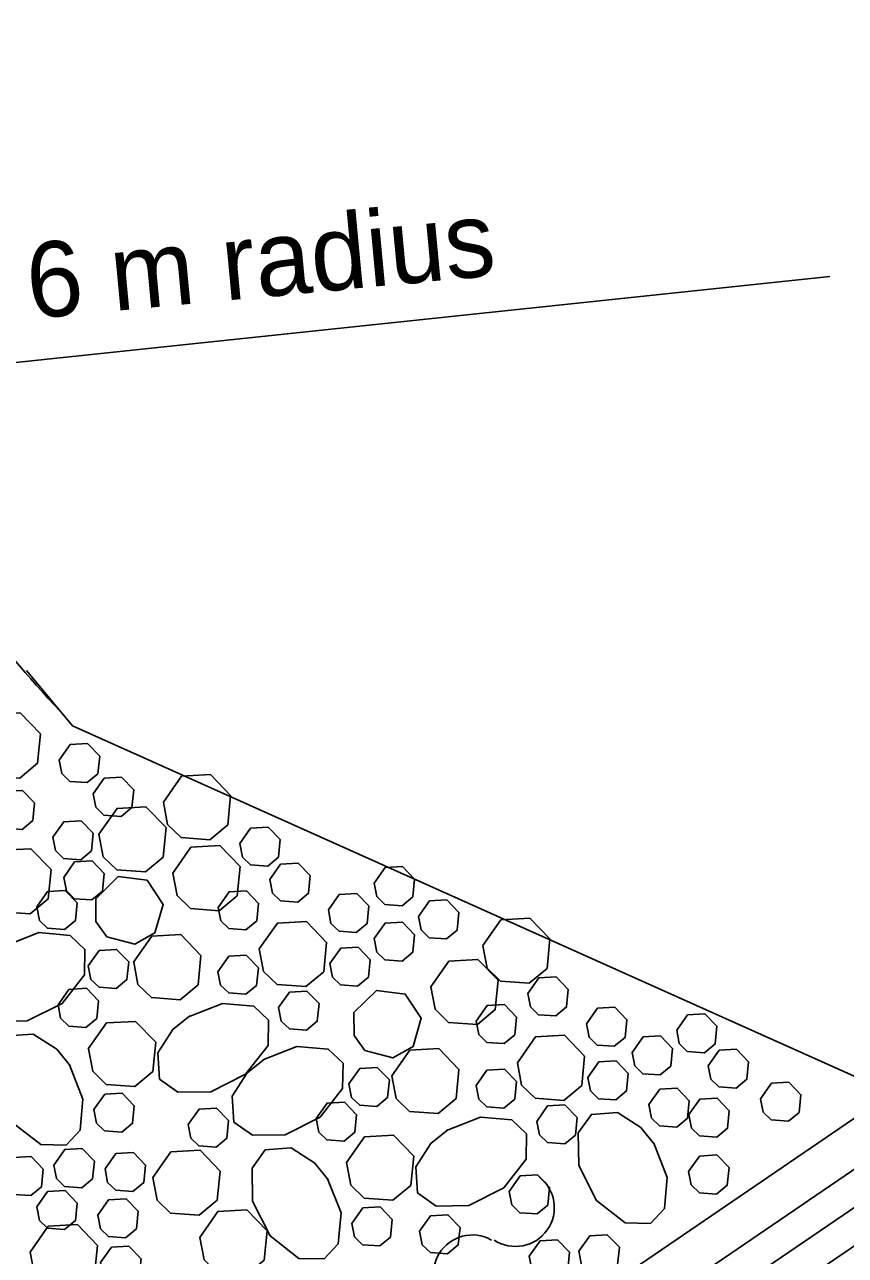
# Model space of a CAD drawing. Extents: x 6707406 to 6714471, y 1868570 to 1872341.
# Drawn here: x 6709842.4 to 6709921, y 1870319.2 to 1870437 of the extents above; entities that cross this region are included whole.
import ezdxf

# ---------------------------------------------------------------- set-up
doc = ezdxf.new("R2010")
doc.units = 0
for name, color, linetype in [('56 Stg 3 Anno', 7, 'Continuous'), ('57 Undefined', 7, 'Continuous'), ('60 Nongeo Data', 7, 'Continuous')]:
    doc.layers.add(name, color=color, linetype=linetype)

msp = doc.modelspace()

# ---------------------------------------------------------------- linework, layer by layer
at = {"layer": '56 Stg 3 Anno'}
msp.add_line((6709828.3, 1870403.28), (6709919.48, 1870412.91), dxfattribs=at)
at = {"layer": '60 Nongeo Data'}
for p, q in [((6709846.99, 1870369.89), (6709929.61, 1870332.83)), ((6709845.05, 1870279.98), (6709922.46, 1870332.74)), ((6709851.95, 1870279.8), (6709924.47, 1870329.23)), ((6709855.14, 1870278.31), (6709927.7, 1870327.77)), ((6709858.32, 1870276.81), (6709928.82, 1870324.87))]:
    msp.add_line(p, q, dxfattribs=at)
for points in [[(6709842.58, 1870375.18), (6709846.99, 1870369.89)], [(6709837.48, 1870368.48), (6709839.22, 1870370.95), (6709841.99, 1870371.11), (6709843.92, 1870369.11), (6709843.65, 1870366.3), (6709841.93, 1870364.88), (6709839.19, 1870365.08), (6709837.9, 1870366.33), (6709837.48, 1870368.48)], [(6709845.72, 1870366.6), (6709846.76, 1870368.09), (6709848.43, 1870368.18), (6709849.59, 1870366.98), (6709849.42, 1870365.3), (6709848.39, 1870364.44), (6709846.74, 1870364.56), (6709845.97, 1870365.31), (6709845.72, 1870366.6)], [(6709848.97, 1870363.37), (6709850.02, 1870364.86), (6709851.68, 1870364.95), (6709852.84, 1870363.75), (6709852.67, 1870362.07), (6709851.64, 1870361.21), (6709850, 1870361.33), (6709849.22, 1870362.08), (6709848.97, 1870363.37)], [(6709855.68, 1870362.58), (6709857.41, 1870365.05), (6709860.19, 1870365.21), (6709862.12, 1870363.21), (6709861.84, 1870360.4), (6709860.13, 1870358.98), (6709857.38, 1870359.18), (6709856.09, 1870360.43), (6709855.68, 1870362.58)], [(6709839.49, 1870362.12), (6709840.54, 1870363.61), (6709842.2, 1870363.7), (6709843.36, 1870362.5), (6709843.2, 1870360.82), (6709842.17, 1870359.96), (6709840.52, 1870360.08), (6709839.75, 1870360.83), (6709839.5, 1870362.12)], [(6709849.51, 1870359.5), (6709851.25, 1870361.97), (6709854.02, 1870362.13), (6709855.95, 1870360.13), (6709855.67, 1870357.32), (6709853.96, 1870355.9), (6709851.22, 1870356.1), (6709849.93, 1870357.35), (6709849.51, 1870359.5)], [(6709845.1, 1870359.22), (6709846.15, 1870360.7), (6709847.81, 1870360.8), (6709848.97, 1870359.6), (6709848.8, 1870357.92), (6709847.78, 1870357.06), (6709846.13, 1870357.18), (6709845.36, 1870357.93), (6709845.11, 1870359.22)], [(6709863, 1870358.61), (6709864.04, 1870360.09), (6709865.71, 1870360.19), (6709866.86, 1870358.99), (6709866.7, 1870357.3), (6709865.67, 1870356.45), (6709864.02, 1870356.57), (6709863.25, 1870357.32), (6709863, 1870358.61)], [(6709856.58, 1870355.78), (6709858.32, 1870358.26), (6709861.1, 1870358.42), (6709863.03, 1870356.41), (6709862.75, 1870353.61), (6709861.03, 1870352.18), (6709858.29, 1870352.38), (6709857, 1870353.63), (6709856.58, 1870355.78)], [(6709867.9, 1870359.51), (6709867.9, 1870359.51)], [(6709838.49, 1870355.48), (6709840.22, 1870357.96), (6709843, 1870358.11), (6709844.93, 1870356.11), (6709844.65, 1870353.31), (6709842.94, 1870351.88), (6709840.2, 1870352.08), (6709838.9, 1870353.33), (6709838.49, 1870355.48)], [(6709846.15, 1870355.37), (6709847.19, 1870356.85), (6709848.86, 1870356.95), (6709850.02, 1870355.74), (6709849.85, 1870354.06), (6709848.82, 1870353.21), (6709847.17, 1870353.33), (6709846.4, 1870354.08), (6709846.15, 1870355.36)], [(6709865.87, 1870355.16), (6709866.91, 1870356.64), (6709868.58, 1870356.74), (6709869.74, 1870355.54), (6709869.57, 1870353.85), (6709868.54, 1870353), (6709866.9, 1870353.12), (6709866.12, 1870353.87), (6709865.87, 1870355.16)], [(6709875.86, 1870354.82), (6709876.91, 1870356.31), (6709878.57, 1870356.4), (6709879.73, 1870355.2), (6709879.56, 1870353.52), (6709878.53, 1870352.66), (6709876.89, 1870352.78), (6709876.11, 1870353.53), (6709875.86, 1870354.82)], [(6709849.21, 1870353.33), (6709851.37, 1870355.45), (6709854.13, 1870355.1), (6709855.67, 1870352.78), (6709854.88, 1870350.07), (6709852.94, 1870348.98), (6709850.28, 1870349.67), (6709849.23, 1870351.14), (6709849.21, 1870353.33)], [(6709843.56, 1870352.54), (6709844.6, 1870354.02), (6709846.27, 1870354.12), (6709847.43, 1870352.92), (6709847.26, 1870351.24), (6709846.23, 1870350.38), (6709844.58, 1870350.5), (6709843.81, 1870351.25), (6709843.56, 1870352.54)], [(6709860.92, 1870352.5), (6709861.97, 1870353.99), (6709863.63, 1870354.08), (6709864.79, 1870352.88), (6709864.62, 1870351.2), (6709863.59, 1870350.34), (6709861.95, 1870350.46), (6709861.17, 1870351.21), (6709860.92, 1870352.5)], [(6709871.48, 1870352.25), (6709872.52, 1870353.74), (6709874.19, 1870353.83), (6709875.35, 1870352.63), (6709875.18, 1870350.95), (6709874.15, 1870350.09), (6709872.51, 1870350.21), (6709871.73, 1870350.96), (6709871.48, 1870352.25)], [(6709880.11, 1870351.63), (6709881.16, 1870353.12), (6709882.82, 1870353.21), (6709883.98, 1870352.01), (6709883.81, 1870350.33), (6709882.78, 1870349.47), (6709881.14, 1870349.59), (6709880.36, 1870350.34), (6709880.11, 1870351.63)], [(6709886.25, 1870348.84), (6709887.99, 1870351.31), (6709890.76, 1870351.47), (6709892.69, 1870349.47), (6709892.41, 1870346.66), (6709890.7, 1870345.24), (6709887.96, 1870345.43), (6709886.67, 1870346.68), (6709886.25, 1870348.83)], [(6709864.86, 1870348.52), (6709866.6, 1870350.99), (6709869.38, 1870351.15), (6709871.31, 1870349.15), (6709871.03, 1870346.34), (6709869.31, 1870344.92), (6709866.57, 1870345.11), (6709865.28, 1870346.36), (6709864.86, 1870348.52)], [(6709875.86, 1870349.51), (6709876.91, 1870350.99), (6709878.57, 1870351.09), (6709879.73, 1870349.88), (6709879.56, 1870348.2), (6709878.53, 1870347.35), (6709876.89, 1870347.47), (6709876.11, 1870348.22), (6709875.86, 1870349.51)], [(6709840.52, 1870348.79), (6709843.77, 1870350.08), (6709846.76, 1870349.82), (6709848.18, 1870348.47), (6709848.13, 1870346.05), (6709845.98, 1870343.29), (6709842.65, 1870341.63), (6709839.51, 1870341.57), (6709837.74, 1870342.83), (6709837.57, 1870345.33), (6709839.01, 1870347.57), (6709840.65, 1870348.88)], [(6709852.83, 1870347.26), (6709854.57, 1870349.73), (6709857.35, 1870349.89), (6709859.28, 1870347.89), (6709859, 1870345.08), (6709857.29, 1870343.66), (6709854.54, 1870343.86), (6709853.25, 1870345.11), (6709852.84, 1870347.26)], [(6709848.5, 1870346.89), (6709849.55, 1870348.37), (6709851.21, 1870348.47), (6709852.37, 1870347.27), (6709852.2, 1870345.59), (6709851.17, 1870344.73), (6709849.53, 1870344.85), (6709848.75, 1870345.6), (6709848.5, 1870346.89)], [(6709860.91, 1870346.34), (6709861.96, 1870347.82), (6709863.62, 1870347.92), (6709864.78, 1870346.71), (6709864.61, 1870345.03), (6709863.58, 1870344.18), (6709861.94, 1870344.3), (6709861.16, 1870345.05), (6709860.91, 1870346.34)], [(6709871.61, 1870347.11), (6709872.66, 1870348.6), (6709874.32, 1870348.69), (6709875.48, 1870347.49), (6709875.31, 1870345.81), (6709874.28, 1870344.95), (6709872.64, 1870345.07), (6709871.86, 1870345.82), (6709871.61, 1870347.11)], [(6709892.6, 1870348.62), (6709892.6, 1870348.62)], [(6709881.29, 1870344.89), (6709883.02, 1870347.36), (6709885.8, 1870347.52), (6709887.73, 1870345.52), (6709887.45, 1870342.71), (6709885.74, 1870341.29), (6709882.99, 1870341.49), (6709881.7, 1870342.74), (6709881.29, 1870344.89)], [(6709890.57, 1870344.26), (6709891.62, 1870345.75), (6709893.28, 1870345.84), (6709894.44, 1870344.64), (6709894.28, 1870342.96), (6709893.25, 1870342.1), (6709891.6, 1870342.22), (6709890.83, 1870342.97), (6709890.58, 1870344.26)], [(6709845.6, 1870343.17), (6709846.64, 1870344.65), (6709848.31, 1870344.75), (6709849.47, 1870343.55), (6709849.3, 1870341.86), (6709848.27, 1870341.01), (6709846.63, 1870341.13), (6709845.85, 1870341.88), (6709845.6, 1870343.17)], [(6709866.72, 1870342.9), (6709867.76, 1870344.39), (6709869.43, 1870344.48), (6709870.59, 1870343.28), (6709870.42, 1870341.6), (6709869.39, 1870340.74), (6709867.75, 1870340.86), (6709866.97, 1870341.61), (6709866.72, 1870342.9)], [(6709873.92, 1870342.43), (6709876.07, 1870344.55), (6709878.83, 1870344.2), (6709880.37, 1870341.88), (6709879.59, 1870339.18), (6709877.64, 1870338.09), (6709874.98, 1870338.78), (6709873.94, 1870340.24), (6709873.92, 1870342.43)], [(6709858.09, 1870342.02), (6709861.35, 1870343.31), (6709864.34, 1870343.05), (6709865.76, 1870341.7), (6709865.71, 1870339.28), (6709863.55, 1870336.52), (6709860.22, 1870334.85), (6709857.08, 1870334.8), (6709855.31, 1870336.05), (6709855.15, 1870338.56), (6709856.58, 1870340.79), (6709858.23, 1870342.1)], [(6709885.63, 1870341.61), (6709886.67, 1870343.09), (6709888.34, 1870343.19), (6709889.49, 1870341.99), (6709889.33, 1870340.3), (6709888.3, 1870339.45), (6709886.65, 1870339.57), (6709885.88, 1870340.32), (6709885.63, 1870341.61)], [(6709896.18, 1870341.36), (6709897.23, 1870342.84), (6709898.89, 1870342.94), (6709900.05, 1870341.74), (6709899.88, 1870340.05), (6709898.85, 1870339.2), (6709897.21, 1870339.32), (6709896.44, 1870340.07), (6709896.18, 1870341.36)], [(6709904.82, 1870340.74), (6709905.86, 1870342.22), (6709907.53, 1870342.32), (6709908.68, 1870341.11), (6709908.52, 1870339.43), (6709907.49, 1870338.58), (6709905.84, 1870338.7), (6709905.07, 1870339.45), (6709904.82, 1870340.74)], [(6709848.5, 1870338.95), (6709850.24, 1870341.43), (6709853.02, 1870341.58), (6709854.95, 1870339.58), (6709854.67, 1870336.78), (6709852.96, 1870335.35), (6709850.21, 1870335.55), (6709848.93, 1870336.8), (6709848.51, 1870338.95)], [(6709846.69, 1870337.41), (6709847.98, 1870334.15), (6709847.73, 1870331.16), (6709846.37, 1870329.74), (6709843.95, 1870329.79), (6709841.19, 1870331.94), (6709839.53, 1870335.28), (6709839.47, 1870338.42), (6709840.73, 1870340.19), (6709843.23, 1870340.35), (6709845.47, 1870338.92), (6709846.78, 1870337.28)], [(6709889.57, 1870337.62), (6709891.3, 1870340.09), (6709894.08, 1870340.25), (6709896.01, 1870338.25), (6709895.73, 1870335.45), (6709894.02, 1870334.02), (6709891.28, 1870334.22), (6709889.98, 1870335.47), (6709889.57, 1870337.62)], [(6709900.57, 1870338.61), (6709901.61, 1870340.1), (6709903.28, 1870340.19), (6709904.43, 1870338.99), (6709904.27, 1870337.31), (6709903.24, 1870336.45), (6709901.59, 1870336.57), (6709900.82, 1870337.32), (6709900.57, 1870338.61)], [(6709865.22, 1870337.9), (6709868.47, 1870339.19), (6709871.46, 1870338.93), (6709872.88, 1870337.58), (6709872.84, 1870335.15), (6709870.68, 1870332.4), (6709867.35, 1870330.73), (6709864.21, 1870330.68), (6709862.44, 1870331.93), (6709862.28, 1870334.43), (6709863.71, 1870336.67), (6709865.35, 1870337.98)], [(6709877.54, 1870336.36), (6709879.28, 1870338.84), (6709882.05, 1870339), (6709883.98, 1870336.99), (6709883.71, 1870334.19), (6709881.99, 1870332.76), (6709879.25, 1870332.96), (6709877.96, 1870334.21), (6709877.54, 1870336.36)], [(6709907.84, 1870337.34), (6709908.89, 1870338.83), (6709910.55, 1870338.92), (6709911.71, 1870337.72), (6709911.54, 1870336.04), (6709910.51, 1870335.18), (6709908.87, 1870335.3), (6709908.09, 1870336.05), (6709907.84, 1870337.34)], [(6709873.45, 1870335.59), (6709874.49, 1870337.07), (6709876.16, 1870337.17), (6709877.32, 1870335.97), (6709877.15, 1870334.28), (6709876.12, 1870333.43), (6709874.48, 1870333.55), (6709873.7, 1870334.3), (6709873.45, 1870335.59)], [(6709896.32, 1870336.22), (6709897.36, 1870337.7), (6709899.03, 1870337.8), (6709900.18, 1870336.6), (6709900.02, 1870334.92), (6709898.99, 1870334.06), (6709897.34, 1870334.18), (6709896.57, 1870334.93), (6709896.32, 1870336.22)], [(6709885.62, 1870335.44), (6709886.66, 1870336.92), (6709888.33, 1870337.02), (6709889.49, 1870335.82), (6709889.32, 1870334.14), (6709888.29, 1870333.28), (6709886.64, 1870333.4), (6709885.87, 1870334.15), (6709885.62, 1870335.44)], [(6709902.17, 1870333.61), (6709903.21, 1870335.09), (6709904.88, 1870335.19), (6709906.03, 1870333.99), (6709905.87, 1870332.31), (6709904.84, 1870331.45), (6709903.19, 1870331.57), (6709902.42, 1870332.32), (6709902.17, 1870333.61)], [(6709912.85, 1870334.18), (6709913.9, 1870335.66), (6709915.56, 1870335.76), (6709916.72, 1870334.55), (6709916.56, 1870332.87), (6709915.53, 1870332.02), (6709913.88, 1870332.14), (6709913.11, 1870332.89), (6709912.86, 1870334.18)], [(6709849.03, 1870333.13), (6709850.08, 1870334.61), (6709851.74, 1870334.71), (6709852.9, 1870333.51), (6709852.73, 1870331.83), (6709851.7, 1870330.97), (6709850.06, 1870331.09), (6709849.28, 1870331.84), (6709849.03, 1870333.13)], [(6709870.3, 1870332.27), (6709871.35, 1870333.76), (6709873.01, 1870333.85), (6709874.17, 1870332.65), (6709874, 1870330.97), (6709872.98, 1870330.11), (6709871.33, 1870330.23), (6709870.56, 1870330.98), (6709870.3, 1870332.27)], [(6709905.99, 1870332.66), (6709907.03, 1870334.14), (6709908.7, 1870334.24), (6709909.86, 1870333.03), (6709909.69, 1870331.35), (6709908.66, 1870330.5), (6709907.01, 1870330.61), (6709906.24, 1870331.36), (6709905.99, 1870332.65)], [(6709858.06, 1870331.7), (6709859.11, 1870333.19), (6709860.77, 1870333.28), (6709861.93, 1870332.08), (6709861.76, 1870330.4), (6709860.74, 1870329.54), (6709859.09, 1870329.66), (6709858.32, 1870330.41), (6709858.07, 1870331.7)], [(6709882.8, 1870331.13), (6709886.05, 1870332.42), (6709889.04, 1870332.16), (6709890.46, 1870330.81), (6709890.41, 1870328.38), (6709888.26, 1870325.63), (6709884.93, 1870323.96), (6709881.79, 1870323.9), (6709880.02, 1870325.16), (6709879.85, 1870327.66), (6709881.29, 1870329.9), (6709882.93, 1870331.21)], [(6709891.42, 1870332.01), (6709892.47, 1870333.49), (6709894.13, 1870333.59), (6709895.29, 1870332.39), (6709895.13, 1870330.7), (6709894.1, 1870329.85), (6709892.45, 1870329.97), (6709891.68, 1870330.72), (6709891.43, 1870332.01)], [(6709902.63, 1870329.91), (6709903.92, 1870326.65), (6709903.66, 1870323.66), (6709902.31, 1870322.24), (6709899.88, 1870322.29), (6709897.13, 1870324.44), (6709895.46, 1870327.78), (6709895.4, 1870330.92), (6709896.66, 1870332.68), (6709899.16, 1870332.85), (6709901.4, 1870331.42), (6709902.71, 1870329.78)], [(6709873.21, 1870328.06), (6709874.95, 1870330.53), (6709877.72, 1870330.69), (6709879.66, 1870328.69), (6709879.38, 1870325.88), (6709877.66, 1870324.46), (6709874.92, 1870324.65), (6709873.63, 1870325.91), (6709873.21, 1870328.06)], [(6709845.21, 1870327.82), (6709846.25, 1870329.3), (6709847.92, 1870329.4), (6709849.08, 1870328.2), (6709848.91, 1870326.51), (6709847.88, 1870325.66), (6709846.23, 1870325.78), (6709845.46, 1870326.53), (6709845.21, 1870327.82)], [(6709850.1, 1870327.45), (6709851.14, 1870328.93), (6709852.81, 1870329.03), (6709853.96, 1870327.83), (6709853.8, 1870326.15), (6709852.77, 1870325.29), (6709851.12, 1870325.41), (6709850.35, 1870326.16), (6709850.1, 1870327.45)], [(6709854.67, 1870326.62), (6709856.41, 1870329.09), (6709859.19, 1870329.25), (6709861.12, 1870327.25), (6709860.84, 1870324.45), (6709859.12, 1870323.02), (6709856.38, 1870323.22), (6709855.09, 1870324.47), (6709854.67, 1870326.62)], [(6709871.4, 1870326.51), (6709872.69, 1870323.26), (6709872.43, 1870320.27), (6709871.08, 1870318.85), (6709868.65, 1870318.89), (6709865.9, 1870321.05), (6709864.23, 1870324.38), (6709864.18, 1870327.52), (6709865.43, 1870329.29), (6709867.93, 1870329.46), (6709870.17, 1870328.02), (6709871.48, 1870326.38)], [(6709840.32, 1870327.06), (6709841.36, 1870328.54), (6709843.03, 1870328.64), (6709844.19, 1870327.43), (6709844.02, 1870325.75), (6709842.99, 1870324.9), (6709841.35, 1870325.02), (6709840.57, 1870325.77), (6709840.32, 1870327.05)], [(6709905.96, 1870327.21), (6709907.01, 1870328.69), (6709908.67, 1870328.79), (6709909.83, 1870327.59), (6709909.66, 1870325.9), (6709908.63, 1870325.05), (6709906.99, 1870325.17), (6709906.21, 1870325.92), (6709905.96, 1870327.21)], [(6709888.8, 1870325.3), (6709889.84, 1870326.78), (6709891.51, 1870326.88), (6709892.66, 1870325.68), (6709892.5, 1870324), (6709891.47, 1870323.14), (6709889.82, 1870323.26), (6709889.05, 1870324.01), (6709888.8, 1870325.3)], [(6709843.56, 1870323.82), (6709844.6, 1870325.3), (6709846.27, 1870325.39), (6709847.43, 1870324.19), (6709847.26, 1870322.51), (6709846.23, 1870321.65), (6709844.58, 1870321.77), (6709843.81, 1870322.52), (6709843.56, 1870323.81)], [(6709849.4, 1870323.02), (6709850.44, 1870324.51), (6709852.11, 1870324.6), (6709853.27, 1870323.4), (6709853.1, 1870321.72), (6709852.07, 1870320.86), (6709850.42, 1870320.98), (6709849.65, 1870321.73), (6709849.4, 1870323.02)], [(6709859.17, 1870320.89), (6709860.91, 1870323.37), (6709863.68, 1870323.53), (6709865.61, 1870321.52), (6709865.33, 1870318.72), (6709863.62, 1870317.29), (6709860.88, 1870317.49), (6709859.59, 1870318.74), (6709859.17, 1870320.89)], [(6709873.74, 1870322.24), (6709874.78, 1870323.72), (6709876.45, 1870323.82), (6709877.6, 1870322.61), (6709877.44, 1870320.93), (6709876.41, 1870320.08), (6709874.76, 1870320.19), (6709873.99, 1870320.94), (6709873.74, 1870322.23)], [(6709880.21, 1870321.48), (6709881.26, 1870322.97), (6709882.92, 1870323.06), (6709884.08, 1870321.86), (6709883.91, 1870320.18), (6709882.88, 1870319.32), (6709881.24, 1870319.44), (6709880.47, 1870320.19), (6709880.21, 1870321.48)], [(6709842.94, 1870319.5), (6709844.67, 1870321.97), (6709847.45, 1870322.13), (6709849.38, 1870320.13), (6709849.1, 1870317.33), (6709847.39, 1870315.9), (6709844.64, 1870316.1), (6709843.35, 1870317.35), (6709842.94, 1870319.5)], [(6709890.7, 1870319.1), (6709891.75, 1870320.58), (6709893.41, 1870320.68), (6709894.57, 1870319.48), (6709894.4, 1870317.79), (6709893.37, 1870316.94), (6709891.73, 1870317.06), (6709890.96, 1870317.81), (6709890.7, 1870319.1)], [(6709895.47, 1870319.58), (6709896.52, 1870321.06), (6709898.18, 1870321.15), (6709899.34, 1870319.95), (6709899.17, 1870318.27), (6709898.14, 1870317.42), (6709896.5, 1870317.53), (6709895.72, 1870318.28), (6709895.47, 1870319.58)], [(6709849.68, 1870318.48), (6709850.73, 1870319.97), (6709852.39, 1870320.06), (6709853.55, 1870318.86), (6709853.38, 1870317.18), (6709852.35, 1870316.32), (6709850.71, 1870316.44), (6709849.94, 1870317.19), (6709849.68, 1870318.48)]]:
    msp.add_lwpolyline(points, dxfattribs=at)
for centre, start, end in [((6709889.39, 1870323.75), 236.7831, 53.1436), ((6709885.26, 1870317.41), 60.4986, 236.8591)]:
    msp.add_arc(centre, 3.72, start, end, dxfattribs=at)
msp.add_spline([(6709839.39, 1870450.83), (6709831.86, 1870436.12), (6709837.31, 1870381.57), (6709845.79, 1870371.27)], degree=3, dxfattribs=at)

# ---------------------------------------------------------------- texts
at = {"layer": '57 Undefined'}
msp.add_text('6 m radius', height=7.2, rotation=5.3581, dxfattribs=at).set_placement((6709842.92, 1870408.84))

doc.saveas('drawing.dxf')
